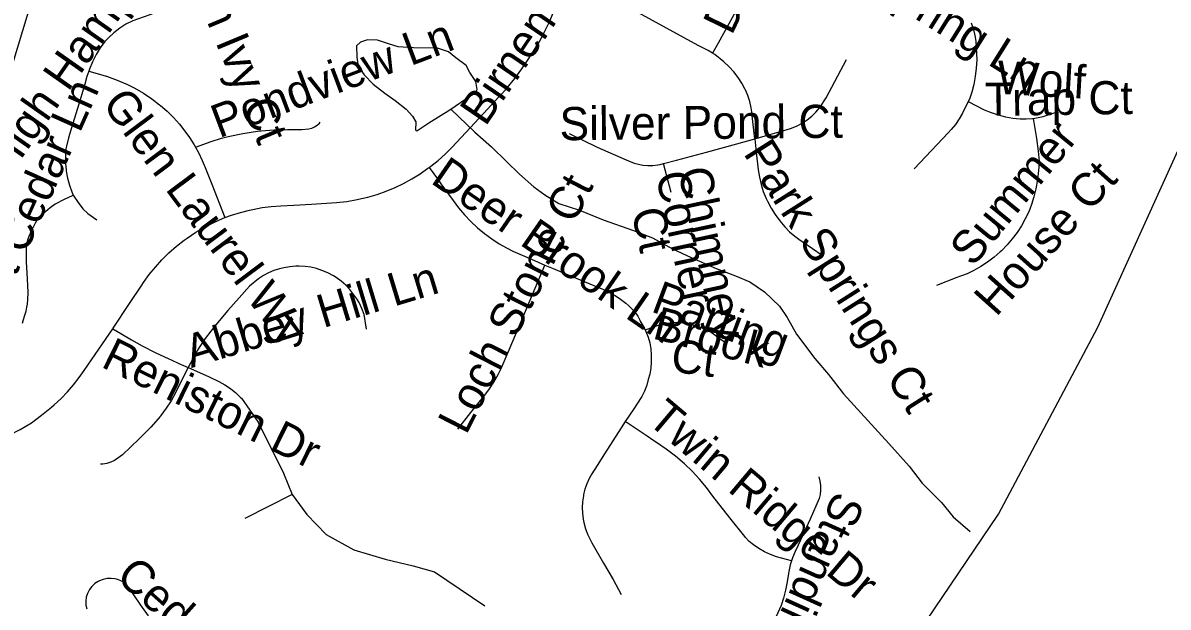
# Model space of a CAD drawing. Extents: x 1383679 to 1536984, y 460658 to 651027.
# Drawn here: x 1444051 to 1447333, y 494872 to 496545 of the extents above; entities that cross this region are included whole.
import ezdxf

# ---------------------------------------------------------------- set-up
doc = ezdxf.new("R2010")
doc.units = 0
for name, color, linetype in [('Exist Hydrographic Creek Single Shore', 7, 'Continuous'), ('Exist Hydrographic Misc Water Feature', 7, 'Continuous'), ('Exist Road Non-System Type 51', 7, 'Continuous'), ('Exist Road Non-System Type 51 Label', 7, 'Continuous')]:
    doc.layers.add(name, color=color, linetype=linetype)

msp = doc.modelspace()

# ---------------------------------------------------------------- linework, layer by layer
at = {"layer": 'Exist Hydrographic Creek Single Shore'}
msp.add_lwpolyline([(1445627.6, 493256.8), (1445810.3, 493639.2), (1445965.3, 493878.9), (1446067.2, 493985.2), (1446846.3, 495138.1), (1447131.2, 495673.9), (1447627.3, 496766.9), (1448156.3, 497888.6), (1448261.3, 498211.4), (1448571.3, 498733.7), (1448547.3, 499259.4), (1448617.3, 499399.1), (1448685.3, 499463.4), (1448912.3, 499583.6), (1449171.3, 499630.9), (1449518.3, 499883.2), (1449837.3, 500017.9), (1450129.3, 500044.9)], dxfattribs=at)
at = {"layer": 'Exist Hydrographic Misc Water Feature'}
for points in [[(1445277.1, 496297.8), (1445329.9, 496334.5), (1445348.1, 496344.8), (1445352.3, 496354.6), (1445348.7, 496376.8), (1445331.1, 496402.6), (1445321.5, 496423.3), (1445291.9, 496445.2), (1445270.2, 496462.1), (1445238.5, 496472.6), (1445170.4, 496473.9), (1445126.4, 496476.5), (1445098.5, 496485.2), (1445066.7, 496495.7), (1445038.7, 496496.2), (1445018.5, 496490.1), (1445006.4, 496478.9), (1445007.8, 496446.8), (1445011.3, 496420.5), (1445028.9, 496396.3), (1445054.4, 496369.6), (1445087.9, 496343.5), (1445117.7, 496322.4), (1445149.2, 496297.9), (1445166.8, 496277.9), (1445176.5, 496261.3), (1445176, 496237.5), (1445180, 496235.7), (1445214.5, 496258.9), (1445277.1, 496297.8)], [(1445277.1, 496297.8), (1445346, 496232.4), (1445393.3, 496189.6), (1445436.5, 496148.5), (1445473.9, 496111.7), (1445515.3, 496075.5), (1445546.9, 496052.8), (1445586.4, 496028.2), (1445646, 496008.9), (1445713.6, 495981.3), (1445801.1, 495950), (1445854.7, 495929.2), (1445912.2, 495897.7), (1445965.7, 495872.8), (1446037.1, 495841.8), (1446092.8, 495820.2), (1446134.5, 495803.8), (1446176.1, 495775), (1446219.3, 495734), (1446240.8, 495701.5), (1446267.8, 495653.4), (1446320.6, 495584.2), (1446359.8, 495537.5), (1446402.8, 495482.4), (1446451.9, 495428.1), (1446532.2, 495340.3), (1446591.1, 495275.2), (1446628.2, 495226.8), (1446683.3, 495171.5), (1446716.6, 495130.7), (1446765.8, 495087.8)]]:
    msp.add_lwpolyline(points, dxfattribs=at)
at = {"layer": 'Exist Road Non-System Type 51'}
for p, q in [((1446781.6, 496492.9), (1446782, 496487.9)), ((1445908.5, 496059.5), (1445886.5, 496142.4))]:
    msp.add_line(p, q, dxfattribs=at)
for points in [[(1443976, 496272.3), (1444010.6, 496391), (1444075, 496605.8), (1444091.2, 496671.9), (1444126.5, 496801.9), (1444159.9, 496915), (1444201.7, 497061.2), (1444203.1, 497066), (1444258.6, 497256.9), (1444298.8, 497399.9), (1444355.4, 497592.6), (1444400.6, 497747.6), (1444423.3, 497828.4), (1444445.6, 497913.6), (1444461.2, 497973.2), (1444493.5, 498085.3), (1444514.6, 498156.8)], [(1446240.9, 496908.7), (1446240.1, 496901.7), (1446237.6, 496885.9), (1446230.7, 496857.4), (1446222.4, 496829.4), (1446212.5, 496801.8), (1446201.2, 496774.7), (1446195, 496761.4), (1446170.4, 496712.5), (1446109.6, 496606.3), (1446043, 496486.9), (1446027, 496458.8)], [(1445215.1, 496131.2), (1445220, 496134.7), (1445241.1, 496151.2), (1445261.2, 496169.1), (1445280.2, 496188), (1445319.8, 496231.1), (1445371.1, 496285.8), (1445415.1, 496332.9), (1445416.2, 496334), (1445438.8, 496359.3), (1445460.3, 496385.8), (1445480.5, 496413.3), (1445498.9, 496440.4), (1445530, 496489.8), (1445545, 496517.7), (1445558.7, 496546.2), (1445570.9, 496575.4), (1445581.7, 496605.2), (1445591, 496635.5), (1445598.7, 496666.2), (1445600.2, 496673), (1445615.2, 496740.7), (1445631.1, 496841.4)], [(1444467.9, 496589.1), (1444414.1, 496568.3), (1444366, 496551.2), (1444345.9, 496541.2), (1444328, 496529.8), (1444311.3, 496516.4), (1444295.8, 496502.4), (1444285.4, 496491.4), (1444272.4, 496473.6), (1444260.8, 496454.1), (1444250.5, 496433.7), (1444241.7, 496412.7), (1444239.5, 496406.6)], [(1446027, 496458.8), (1446014.5, 496466.2), (1445985.8, 496480.8), (1445814.5, 496574.3)], [(1446768.3, 496545.6), (1446775.2, 496524.8), (1446779.2, 496509), (1446781.6, 496492.9)], [(1446781.6, 496492.9), (1446784.5, 496438.9), (1446783.1, 496415.3), (1446780.2, 496391.8), (1446775.7, 496368.5), (1446769.9, 496346.5), (1446763.2, 496326.7), (1446759.6, 496319.6)], [(1446148.3, 496213.4), (1446141.2, 496278.8), (1446140.7, 496284.5), (1446138.2, 496302.2), (1446134.1, 496319.7), (1446128.5, 496336.7), (1446121.4, 496353.1), (1446120.8, 496354.3), (1446111.2, 496372), (1446100.2, 496388.8), (1446088, 496404.7), (1446074.5, 496419.6), (1446059.9, 496433.4), (1446033.7, 496454.8), (1446027, 496458.8)], [(1446148.3, 496213.4), (1446191.3, 496225.6), (1446237.8, 496238.6), (1446253.9, 496243.6), (1446269.5, 496250.1), (1446284.4, 496258), (1446298.4, 496267.3), (1446311.6, 496277.9), (1446323.6, 496289.5), (1446334.5, 496302.3), (1446337, 496305.6), (1446352.4, 496330.8), (1446411.5, 496440.5)], [(1444239.5, 496406.6), (1444234.3, 496391.2), (1444228.4, 496369.1), (1444210.6, 496311.9), (1444193.8, 496256.7), (1444181.3, 496216), (1444175.2, 496192.2), (1444174.1, 496183.9), (1444172.5, 496163.6), (1444172.6, 496143.1), (1444174.3, 496122.8), (1444174.6, 496120.8), (1444178.4, 496100.5), (1444183.9, 496080.4), (1444190.9, 496060.9), (1444194.8, 496052.1)], [(1444239.5, 496406.6), (1444270.4, 496398.3), (1444289.1, 496392.5), (1444289.9, 496392.3), (1444320.6, 496381), (1444350.7, 496368.2), (1444371.2, 496358.4), (1444396, 496343.6), (1444419.8, 496327.6), (1444442.6, 496310.3), (1444444.8, 496308.5), (1444464, 496292.1), (1444482.2, 496274.3), (1444499.2, 496255.3), (1444514.9, 496235.4), (1444527.9, 496216.8), (1444541.4, 496195.8), (1444545, 496189.3)], [(1446759.6, 496319.6), (1446743.2, 496286.4), (1446733.9, 496269.9), (1446723.3, 496254.2), (1446711.4, 496239.5), (1446702.4, 496229.7), (1446654.7, 496179.4), (1446605.3, 496126.8)], [(1446759.6, 496319.6), (1446805.8, 496296.3), (1446825.6, 496288), (1446846, 496281.3), (1446866.9, 496276), (1446887.9, 496272.4), (1446909.1, 496270.2), (1446926.4, 496269.8), (1446943.7, 496271), (1446946.4, 496271.4)], [(1444545, 496189.3), (1444590.4, 496205.5), (1444620.1, 496214.5), (1444639.2, 496219.4), (1444680.8, 496227.8), (1444722.6, 496234.5), (1444733.6, 496236.1), (1444771.1, 496238.5), (1444808.7, 496239.3), (1444821.7, 496239.3), (1444850.2, 496239.4), (1444870.1, 496241.7), (1444878.7, 496243.7), (1444886.8, 496247.2), (1444894.2, 496252.1), (1444900.6, 496258.2), (1444903, 496261.2)], [(1446946.4, 496271.4), (1446955.9, 496214.2), (1446960.5, 496177.3), (1446962.9, 496148.7), (1446962.2, 496132.9), (1446961.4, 496122.1), (1446958.3, 496096.1), (1446953.7, 496070), (1446948.2, 496047), (1446941.4, 496025.3), (1446933.2, 496004.2), (1446923.5, 495983.8), (1446912.4, 495964.1), (1446900, 495944.8), (1446886.2, 495926.3), (1446871.2, 495908.9), (1446855.1, 495892.5), (1446851.5, 495889.2), (1446834, 495873.9), (1446815.5, 495859.8), (1446796.1, 495847.1), (1446775.9, 495835.7), (1446757, 495826.7), (1446737.6, 495819.2), (1446727.2, 495815.8), (1446668.6, 495792.8)], [(1446946.4, 496271.4), (1446960.7, 496273.7), (1446975, 496277.3), (1447015, 496290.1)], [(1445616.4, 496228.6), (1445696.8, 496188.9), (1445779.4, 496152.6), (1445802.8, 496143.1), (1445827.1, 496137.4), (1445841.4, 496136.2), (1445855.8, 496136.5), (1445870, 496138.5), (1445876.6, 496139.9), (1445886.5, 496142.4)], [(1445886.5, 496142.4), (1445923.5, 496151.9), (1446009.5, 496174.9), (1446096.6, 496198.7), (1446148.3, 496213.4)], [(1446148.3, 496213.4), (1446152.6, 496174.8), (1446158.1, 496123.9), (1446161.4, 496103), (1446166.3, 496082.3), (1446172.7, 496062.2), (1446180.6, 496042.5), (1446184.4, 496034.4), (1446194.9, 496014.7), (1446206.8, 495995.9), (1446219.9, 495977.9), (1446234.3, 495960.8), (1446248, 495946.9), (1446262.7, 495934.1), (1446278.4, 495922.5), (1446285.6, 495917.8), (1446341.3, 495879.5)], [(1444545, 496189.3), (1444553.7, 496173.7), (1444564.5, 496150.9), (1444572.6, 496130.9), (1444592, 496082.8), (1444629, 495987.2)], [(1444629, 495987.2), (1444648.1, 495994.3), (1444674, 496002.3), (1444700.5, 496008.9), (1444709.5, 496011), (1444736, 496015.9), (1444762.6, 496019.3), (1444789.6, 496021.2), (1444827.2, 496023), (1444877.7, 496025.9), (1444920.8, 496028.4), (1444949.5, 496030.3), (1444979.3, 496033.9), (1445008.5, 496039.1), (1445012.1, 496039.8), (1445039.1, 496046), (1445065.9, 496053.8), (1445092.1, 496063.2), (1445117.6, 496074), (1445141.1, 496085), (1445165.5, 496098.2), (1445189.1, 496112.8), (1445211.4, 496128.6), (1445215.1, 496131.2)], [(1445215.1, 496131.2), (1445241.3, 496094.2), (1445248.5, 496084.4), (1445284.2, 496036.5), (1445299.5, 496015.6), (1445316.3, 495995.3), (1445334.3, 495976.1), (1445353.3, 495958.2), (1445353.7, 495957.9), (1445373.4, 495941.4), (1445394.2, 495926.2), (1445415.9, 495912.2), (1445438.5, 495899.7), (1445455.2, 495891.6), (1445508.4, 495868), (1445546.8, 495851.5)], [(1444049.2, 495685.2), (1444052.6, 495695.4), (1444056.5, 495707.7), (1444059.7, 495719.4), (1444062.2, 495730.7), (1444063.6, 495739.5), (1444065, 495753.1), (1444065.3, 495772.4), (1444064.2, 495812.3), (1444060.8, 495861.1), (1444060.8, 495876.9), (1444060.8, 495891), (1444061.4, 495906), (1444063.2, 495916.2), (1444066.1, 495926.1), (1444068.9, 495933.8), (1444075, 495949.2), (1444086.9, 495972.7), (1444090.9, 495978.8), (1444102.4, 495992.7), (1444115, 496005.3), (1444128.8, 496016.7), (1444143.4, 496026.6), (1444145.9, 496028.2), (1444167.6, 496038.9), (1444194.8, 496052.1)], [(1444194.8, 496052.1), (1444208.6, 496030.9), (1444222.1, 496012.6), (1444236.5, 495999.2), (1444262.2, 495981)], [(1444308.3, 495669.2), (1444309.4, 495670.9), (1444356.5, 495741.3), (1444391.3, 495793.7), (1444396.7, 495801.9), (1444412.9, 495824.3), (1444430.3, 495845.8), (1444448.9, 495866.3), (1444469.3, 495886.3), (1444490.7, 495905.1), (1444513.2, 495922.8), (1444521.2, 495928.5), (1444546.6, 495945.3), (1444572.7, 495960.6), (1444599.3, 495974.6), (1444622.7, 495984.8), (1444629, 495987.2)], [(1445035.5, 495667.6), (1445028.8, 495709.9), (1445022.1, 495727.3), (1445014.1, 495743.8), (1445007.9, 495754.6), (1444988.1, 495781.5), (1444976, 495794), (1444962.7, 495805.6), (1444948.3, 495816), (1444940.6, 495820.9), (1444924.6, 495829.2), (1444907.8, 495836.1), (1444892.3, 495841.2), (1444876, 495845), (1444859.5, 495847.4), (1444842.8, 495848.3), (1444833.1, 495848.1), (1444815.8, 495846.7), (1444798.6, 495843.7), (1444786.2, 495840.6), (1444770.2, 495835.6), (1444754.9, 495829.2), (1444740.2, 495821.5), (1444726.1, 495812.4), (1444725.7, 495812.1), (1444700.1, 495790.7), (1444670.5, 495757.7), (1444638.2, 495720.9), (1444608.2, 495686.4), (1444588.9, 495662.4), (1444572.7, 495640.7), (1444557.8, 495618.1), (1444551.3, 495607.2), (1444538.5, 495584.4), (1444524.6, 495558)], [(1445297.1, 495381.8), (1445334.6, 495429), (1445371.1, 495474.2), (1445386.2, 495494.5), (1445400, 495515.6), (1445412.4, 495537.6), (1445421, 495555.1), (1445444.6, 495608.8), (1445483.5, 495701), (1445546.8, 495851.5)], [(1445546.8, 495851.5), (1445570.4, 495841.4), (1445647.3, 495809.1), (1445714.8, 495781.1), (1445732, 495773.2), (1445748.3, 495764.1), (1445763.8, 495753.8), (1445778.5, 495742.2), (1445787, 495734.5), (1445796.8, 495725.3), (1445805.3, 495715.5), (1445812.6, 495704.8), (1445818.8, 495693.2), (1445819.9, 495690.7), (1445828.8, 495676.1), (1445834, 495665.6)], [(1443822.1, 495273.7), (1443983.5, 495349.4), (1444013.6, 495365.1), (1444042.9, 495380.8), (1444075, 495399.9), (1444104.3, 495421.5), (1444132.7, 495444.4), (1444140.3, 495450.8), (1444160, 495468.9), (1444178.6, 495488.1), (1444196.1, 495508.3), (1444212.3, 495529.6), (1444226, 495549.8), (1444278.3, 495625.9), (1444308.3, 495669.2)], [(1444308.3, 495669.2), (1444331.4, 495655.6), (1444361.7, 495637.5), (1444392.2, 495620.3), (1444430.1, 495600.8), (1444468.7, 495582.8), (1444473.2, 495580.7), (1444497.8, 495569.6), (1444524.6, 495558)], [(1445834, 495665.6), (1445878.3, 495680.8), (1445893.8, 495684.4), (1445909.5, 495686.5), (1445925.4, 495687), (1445941.3, 495685.9), (1445944.3, 495685.5), (1445962.9, 495682.3), (1445981.3, 495677.6), (1445999.1, 495671.4), (1446016.4, 495663.7), (1446019.4, 495662.2), (1446062.4, 495630.2)], [(1445834, 495665.6), (1445836.3, 495660.8), (1445842.4, 495644.9), (1445847, 495628.5), (1445850.1, 495611.7), (1445851.6, 495594.7), (1445851.7, 495591.3), (1445851.7, 495573.8), (1445850.2, 495556.3), (1445847.1, 495539), (1445843.1, 495523.7), (1445838.4, 495507), (1445832, 495490.4), (1445824.2, 495474.6), (1445822.9, 495472.3), (1445801.9, 495439.6), (1445777.2, 495403)], [(1444524.6, 495558), (1444507.3, 495525), (1444487.9, 495485.7), (1444475.3, 495463), (1444461.3, 495441.1), (1444446.1, 495420.2), (1444444.7, 495418.5), (1444417.7, 495386.9), (1444383.7, 495353.4), (1444336.2, 495307.7), (1444322.5, 495297.9), (1444312.7, 495291.6), (1444302.2, 495286.7), (1444291, 495283.3), (1444279.5, 495281.4), (1444272.8, 495281)], [(1444524.6, 495558), (1444556.9, 495544), (1444584.9, 495531.7), (1444612, 495518.1), (1444629.7, 495508.3), (1444645.5, 495497.5), (1444660.5, 495485.5), (1444674.7, 495472.2), (1444676.9, 495469.9)], [(1444676.9, 495469.9), (1444725, 495401.8), (1444797.4, 495254.9), (1444822.2, 495193.9), (1444864.1, 495136.7), (1444919.4, 495079.5), (1444999.5, 495035.6), (1445089, 495008.9), (1445169.1, 494989.8), (1445230.1, 494972.7), (1445374.9, 494875.4)], [(1445777.2, 495403), (1445765, 495385), (1445717.1, 495310.3), (1445696.1, 495277.4), (1445681.2, 495253.9), (1445673.3, 495239.8), (1445666.7, 495225.2), (1445661.2, 495209.8), (1445657.8, 495194.3), (1445657.1, 495190.2), (1445654.6, 495173.5), (1445653.6, 495156.9), (1445654.1, 495140.3), (1445656.1, 495123.8), (1445658, 495114.3), (1445663.3, 495096.1), (1445670, 495078.4), (1445678.1, 495061.1), (1445680.9, 495056), (1445714.8, 494997.5), (1445742.2, 494950.3), (1445765.6, 494907.5)], [(1446253.4, 495004), (1446210.3, 495015.7), (1446192.9, 495022.1), (1446176, 495030), (1446160, 495039.3), (1446144.7, 495049.8), (1446132.6, 495060), (1446121.6, 495071.3), (1446119.7, 495073.5), (1446076.9, 495127), (1446028.2, 495189.7), (1446009.4, 495214.5), (1445989.4, 495238.3), (1445968.3, 495261.1), (1445946.7, 495282), (1445921, 495303.6), (1445894.3, 495324), (1445866.6, 495343.1), (1445856, 495349.9), (1445840.1, 495361.2), (1445777.2, 495403)], [(1446331.5, 495244.9), (1446334.9, 495232.6), (1446336.8, 495219.9), (1446337, 495207.1), (1446335.8, 495194.4), (1446333.2, 495182.9), (1446307.3, 495124), (1446272.6, 495049.5), (1446263.6, 495031.3), (1446256.1, 495012.5), (1446253.4, 495004)], [(1444822.2, 495193.9), (1444686.9, 495125.2)], [(1446253.4, 495004), (1446250, 494993.1), (1446245.5, 494973.3), (1446244.5, 494967.5), (1446241.4, 494943.7), (1446236.7, 494920.2), (1446230.6, 494897.1), (1446223.6, 494876.5), (1446214.7, 494855.6), (1446204.3, 494835.4), (1446192.5, 494816), (1446181.5, 494800.1), (1446162.1, 494777.6), (1446122.3, 494733.4), (1446051.6, 494654)], [(1444410.6, 494847), (1444388.3, 494877.7), (1444368.5, 494907.2), (1444354.3, 494927.7), (1444347.4, 494935.7), (1444338.9, 494942.7), (1444329.3, 494948), (1444319.3, 494951.5), (1444314.2, 494952.6), (1444303.2, 494953.9), (1444291.8, 494953.5), (1444280.5, 494951.1), (1444270.1, 494947.1), (1444266.2, 494945.1), (1444256.9, 494938.9), (1444248.6, 494931.1), (1444241.6, 494922.1), (1444236.4, 494912.4), (1444235.4, 494910.2), (1444232.3, 494899.7), (1444230.9, 494888.5), (1444231.4, 494877.3), (1444233.7, 494866.7)]]:
    msp.add_lwpolyline(points, dxfattribs=at)

# ---------------------------------------------------------------- texts
at = {"layer": 'Exist Road Non-System Type 51 Label'}
for s, rotation, p in [('Deep Meadow Ln', 64.0577, (1446081.9, 496507)), ('Mountain Ivy Ct', 292.5885, (1444387.3, 497005.9)), ('High Hamptons Dr', 54.9799, (1444010, 496102.4)), ('Deer Spring Ln', 327.8633, (1446208.7, 496807.4)), ('Birnen Dr', 55.7844, (1445376.1, 496245.9)), ('Pondview Ln', 20.6486, (1444612.9, 496214.3)), ('Wolf', 356.6815, (1446840.2, 496342.4)), ('Sweet Cedar Ln', 65.9071, (1443899.3, 495524.7)), ('Trap Ct', 0.7688, (1446808.6, 496278.5)), ('Glen Laurel Wy', 306.7313, (1444275.1, 496312.6)), ('Silver Pond Ct', 0.516, (1445589, 496208.8)), ('Summer', 50.6657, (1446773.4, 495843.3)), ('Park Springs Ct', 302.3999, (1446113.8, 496171.6)), ('Deer Brook Ln', 325.3446, (1445215.9, 496088.5)), ('Chimney', 282.0946, (1445927.8, 496122.4)), ('House Ct', 48.2343, (1446839.9, 495700.8)), ('Loch Stone Ct', 62.915, (1445320.9, 495362.3)), ('Corner', 282.0946, (1445863.9, 496110.8)), ('Ct', 282.0946, (1445794.2, 496006.3)), ('Abbey Hill Ln', 16.8703, (1444532.6, 495555.9)), ('Parting', 339.4463, (1445847.7, 495719.5)), ('Brook', 345.1808, (1445852, 495641.9)), ('Reniston Dr', 333.83, (1444271.4, 495561.4)), ('Ct', 352.406, (1445904.5, 495546.9)), ('Twin Ridge Dr', 319.7752, (1445835.8, 495402)), ('Standing Stone Ct', 245.6469, (1446379.3, 495207.9)), ('Cedar Circle Dr', 318.2636, (1444313.5, 494953.4))]:
    msp.add_text(s, height=95, rotation=rotation, dxfattribs=at).set_placement(p)

doc.saveas('drawing.dxf')
